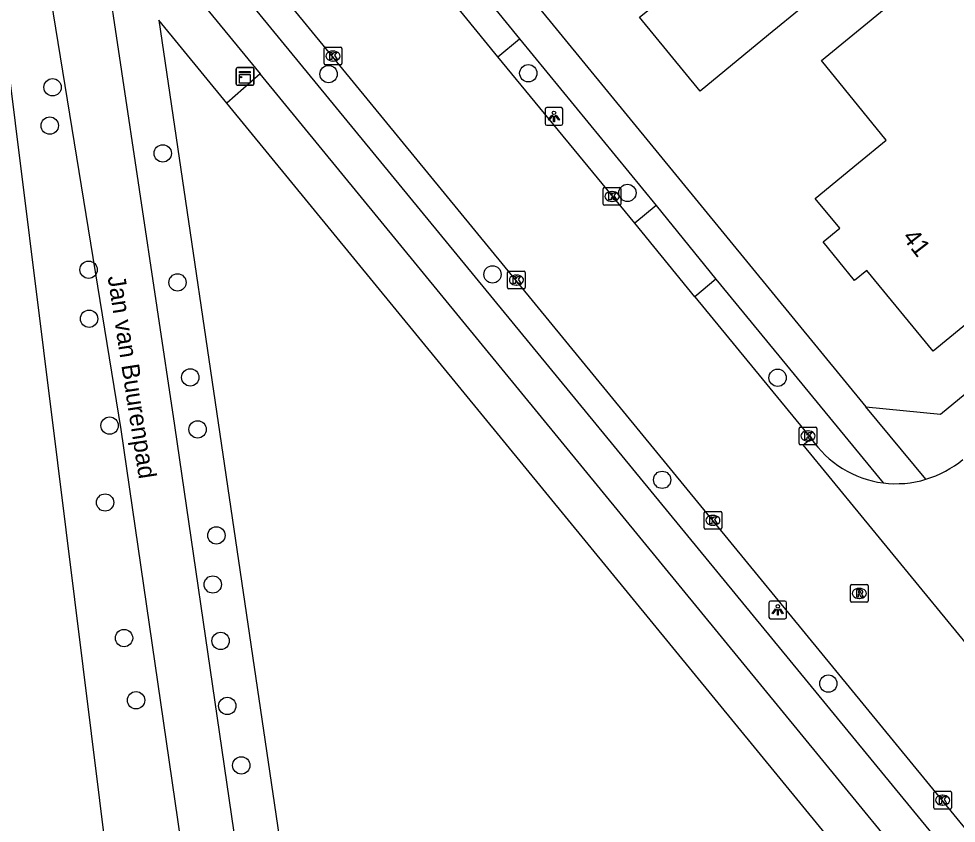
# Model space of a CAD drawing. Extents: x 157321 to 158827, y 386650 to 388532.
# Drawn here: x 157942.8 to 157995.7, y 387280.4 to 387325.8 of the extents above; entities that cross this region are included whole.
import ezdxf

# ---------------------------------------------------------------- set-up
doc = ezdxf.new("R2010")
doc.units = 0
for name, color, linetype in [('IMGEO_Boom', 7, 'Continuous'), ('IMGEO_Fietspad_gesloten', 7, 'Continuous'), ('IMGEO_Groenvoorziening', 7, 'Continuous'), ('IMGEO_Kast', 7, 'Continuous'), ('IMGEO_Kolk', 7, 'Continuous'), ('IMGEO_Lichtpunt', 7, 'Continuous'), ('IMGEO_Loofbos', 7, 'Continuous'), ('IMGEO_Openbare_ruimte_label', 7, 'Continuous'), ('IMGEO_Pand', 7, 'Continuous'), ('IMGEO_Pand_nummerreeks', 7, 'Continuous'), ('IMGEO_Rijbaan_lokaal_gesloten', 7, 'Continuous'), ('IMGEO_Rioolput', 7, 'Continuous'), ('IMGEO_Voetpad_open', 7, 'Continuous')]:
    doc.layers.add(name, color=color, linetype=linetype)

msp = doc.modelspace()

# ---------------------------------------------------------------- linework, layer by layer
at = {"layer": 'IMGEO_Boom'}
for centre in [(157960.316, 387322.679), (157971.589, 387322.728), (157944.73, 387321.934), (157944.573, 387319.77), (157950.953, 387318.204), (157977.186, 387315.974), (157946.767, 387311.635), (157969.567, 387311.369), (157951.785, 387310.914), (157946.795, 387308.864), (157952.506, 387305.554), (157985.664, 387305.532), (157947.951, 387302.833), (157952.92, 387302.619), (157979.145, 387299.77), (157947.699, 387298.491), (157953.978, 387296.63), (157953.778, 387293.86), (157948.765, 387290.837), (157954.22, 387290.676), (157988.526, 387288.265), (157949.443, 387287.324), (157954.595, 387287.006), (157955.385, 387283.646)]:
    msp.add_circle(centre, 0.489, dxfattribs=at)
at = {"layer": 'IMGEO_Fietspad_gesloten'}
for points in [[(157958.825, 387248.538), (157958.71, 387250), (157958.598, 387251.434), (157957.242, 387264.362), (157951.641, 387302.843), (157947.638, 387329.502), (157946.913, 387334.332)], [(157944.636, 387326.919), (157948.59, 387302.603), (157954.197, 387264.013), (157955.766, 387251.171), (157955.818, 387250), (157955.899, 387248.147)]]:
    msp.add_lwpolyline(points, dxfattribs=at)
at = {"layer": 'IMGEO_Groenvoorziening'}
for points in [[(157941.835, 387326.245), (157945.015, 387300.726), (157951.673, 387247.165), (157896.648, 387213.292)], [(157956.447, 387322.693), (157954.567, 387321.043)], [(157990.647, 387303.891), (157994.856, 387303.485), (158000, 387307.71), (158016.507, 387321.27)]]:
    msp.add_lwpolyline(points, dxfattribs=at)
at = {"layer": 'IMGEO_Kast'}
for p, q in [((157955.098, 387322.121), (157955.098, 387322.962)), ((157955.098, 387322.962), (157955.098, 387322.121)), ((157955.173, 387323.046), (157956.014, 387323.046)), ((157956.014, 387323.046), (157955.173, 387323.046)), ((157956.098, 387322.971), (157956.098, 387322.13)), ((157956.098, 387322.13), (157956.098, 387322.971)), ((157956.023, 387322.046), (157955.182, 387322.046)), ((157955.182, 387322.046), (157956.023, 387322.046))]:
    msp.add_line(p, q, dxfattribs=at)
for points in [[(157955.293, 387322.836), (157955.893, 387322.836), (157955.893, 387322.751), (157955.293, 387322.751), (157955.293, 387322.836)], [(157955.293, 387322.661), (157955.893, 387322.661), (157955.893, 387322.172), (157955.293, 387322.172), (157955.293, 387322.661)]]:
    msp.add_lwpolyline(points, dxfattribs=at)
msp.add_circle((157955.377, 387322.51), 0.0377, dxfattribs=at)
for centre, start, end in [((157955.176, 387322.968), 92.4484, 184.2845), ((157955.176, 387322.968), 92.4484, 184.2845), ((157956.02, 387322.968), 2.4484, 94.2845), ((157956.02, 387322.968), 2.4484, 94.2845), ((157955.176, 387322.124), 182.4484, 274.2845), ((157955.176, 387322.124), 182.4484, 274.2845), ((157956.02, 387322.124), 272.4484, 4.2845), ((157956.02, 387322.124), 272.4484, 4.2845)]:
    msp.add_arc(centre, 0.0779, start, end, dxfattribs=at)
at = {"layer": 'IMGEO_Kolk'}
for p, q in [((157960.057, 387323.273), (157960.057, 387324.125)), ((157960.132, 387324.199), (157960.984, 387324.199)), ((157960.545, 387323.979), (157960.57, 387323.979)), ((157961.058, 387324.125), (157961.058, 387323.273)), ((157960.984, 387323.199), (157960.132, 387323.199)), ((157960.568, 387323.419), (157960.543, 387323.419)), ((157975.817, 387315.345), (157975.817, 387316.197)), ((157975.892, 387316.271), (157976.744, 387316.271)), ((157976.305, 387316.051), (157976.33, 387316.051)), ((157976.818, 387316.197), (157976.818, 387315.345)), ((157976.328, 387315.491), (157976.303, 387315.491)), ((157976.744, 387315.271), (157975.892, 387315.271)), ((157970.419, 387310.624), (157970.419, 387311.476)), ((157970.494, 387311.55), (157971.346, 387311.55)), ((157970.907, 387311.33), (157970.932, 387311.33)), ((157971.42, 387311.476), (157971.42, 387310.624)), ((157970.93, 387310.77), (157970.905, 387310.77)), ((157971.346, 387310.55), (157970.494, 387310.55)), ((157986.872, 387301.825), (157986.872, 387302.677)), ((157986.947, 387302.751), (157987.799, 387302.751)), ((157987.36, 387302.531), (157987.385, 387302.531)), ((157987.873, 387302.677), (157987.873, 387301.825)), ((157987.799, 387301.751), (157986.947, 387301.751)), ((157987.383, 387301.971), (157987.358, 387301.971)), ((157981.508, 387297.06), (157981.508, 387297.912)), ((157981.583, 387297.986), (157982.435, 387297.986)), ((157981.996, 387297.766), (157982.021, 387297.766)), ((157982.509, 387297.912), (157982.509, 387297.06)), ((157982.435, 387296.986), (157981.583, 387296.986)), ((157982.019, 387297.206), (157981.994, 387297.206)), ((157994.549, 387282.183), (157995.401, 387282.183)), ((157994.474, 387281.257), (157994.474, 387282.109)), ((157994.962, 387281.963), (157994.987, 387281.963)), ((157995.475, 387282.109), (157995.475, 387281.257)), ((157995.401, 387281.183), (157994.549, 387281.183)), ((157994.985, 387281.403), (157994.96, 387281.403))]:
    msp.add_line(p, q, dxfattribs=at)
for points in [[(157960.057, 387323.273), (157960.057, 387324.125)], [(157960.132, 387324.199), (157960.984, 387324.199)], [(157961.058, 387324.125), (157961.058, 387323.273)], [(157960.378, 387323.899), (157960.501, 387323.899), (157960.501, 387323.748), (157960.631, 387323.899), (157960.795, 387323.899), (157960.649, 387323.748), (157960.802, 387323.499), (157960.65, 387323.499), (157960.565, 387323.663), (157960.501, 387323.596), (157960.501, 387323.499), (157960.378, 387323.499), (157960.378, 387323.899)], [(157960.984, 387323.199), (157960.132, 387323.199)], [(157975.817, 387315.345), (157975.817, 387316.197)], [(157975.892, 387316.271), (157976.744, 387316.271)], [(157976.818, 387316.197), (157976.818, 387315.345)], [(157976.138, 387315.971), (157976.261, 387315.971), (157976.261, 387315.82), (157976.391, 387315.971), (157976.555, 387315.971), (157976.409, 387315.82), (157976.562, 387315.571), (157976.41, 387315.571), (157976.325, 387315.735), (157976.261, 387315.668), (157976.261, 387315.571), (157976.138, 387315.571), (157976.138, 387315.971)], [(157976.744, 387315.271), (157975.892, 387315.271)], [(157970.419, 387310.624), (157970.419, 387311.476)], [(157970.494, 387311.55), (157971.346, 387311.55)], [(157970.74, 387311.25), (157970.863, 387311.25), (157970.863, 387311.099), (157970.993, 387311.25), (157971.157, 387311.25), (157971.011, 387311.099), (157971.164, 387310.85), (157971.012, 387310.85), (157970.927, 387311.014), (157970.863, 387310.947), (157970.863, 387310.85), (157970.74, 387310.85), (157970.74, 387311.25)], [(157971.42, 387311.476), (157971.42, 387310.624)], [(157971.346, 387310.55), (157970.494, 387310.55)], [(157986.872, 387301.825), (157986.872, 387302.677)], [(157986.947, 387302.751), (157987.799, 387302.751)], [(157987.193, 387302.451), (157987.316, 387302.451), (157987.316, 387302.3), (157987.446, 387302.451), (157987.61, 387302.451), (157987.464, 387302.3), (157987.617, 387302.051), (157987.465, 387302.051), (157987.38, 387302.215), (157987.316, 387302.148), (157987.316, 387302.051), (157987.193, 387302.051), (157987.193, 387302.451)], [(157987.873, 387302.677), (157987.873, 387301.825)], [(157987.799, 387301.751), (157986.947, 387301.751)], [(157981.508, 387297.06), (157981.508, 387297.912)], [(157981.583, 387297.986), (157982.435, 387297.986)], [(157981.829, 387297.686), (157981.952, 387297.686), (157981.952, 387297.535), (157982.082, 387297.686), (157982.246, 387297.686), (157982.1, 387297.535), (157982.253, 387297.286), (157982.101, 387297.286), (157982.016, 387297.45), (157981.952, 387297.383), (157981.952, 387297.286), (157981.829, 387297.286), (157981.829, 387297.686)], [(157982.509, 387297.912), (157982.509, 387297.06)], [(157982.435, 387296.986), (157981.583, 387296.986)], [(157994.549, 387282.183), (157995.401, 387282.183)], [(157994.474, 387281.257), (157994.474, 387282.109)], [(157994.795, 387281.883), (157994.918, 387281.883), (157994.918, 387281.732), (157995.048, 387281.883), (157995.212, 387281.883), (157995.066, 387281.732), (157995.219, 387281.483), (157995.067, 387281.483), (157994.982, 387281.647), (157994.918, 387281.58), (157994.918, 387281.483), (157994.795, 387281.483), (157994.795, 387281.883)], [(157995.475, 387282.109), (157995.475, 387281.257)], [(157995.401, 387281.183), (157994.549, 387281.183)]]:
    msp.add_lwpolyline(points, dxfattribs=at)
for centre, start, end in [((157960.134, 387324.123), 91.552, 178.448), ((157960.134, 387324.123), 91.552, 178.448), ((157960.982, 387324.123), 1.552, 88.448), ((157960.982, 387324.123), 1.552, 88.448), ((157960.134, 387323.275), 181.552, 268.448), ((157960.134, 387323.275), 181.552, 268.448), ((157960.982, 387323.275), 271.552, 358.448), ((157960.982, 387323.275), 271.552, 358.448), ((157975.894, 387316.195), 91.552, 178.448), ((157975.894, 387316.195), 91.552, 178.448), ((157976.742, 387316.195), 1.552, 88.448), ((157976.742, 387316.195), 1.552, 88.448), ((157975.894, 387315.347), 181.552, 268.448), ((157975.894, 387315.347), 181.552, 268.448), ((157976.742, 387315.347), 271.552, 358.448), ((157976.742, 387315.347), 271.552, 358.448), ((157970.496, 387311.474), 91.552, 178.448), ((157970.496, 387311.474), 91.552, 178.448), ((157971.344, 387311.474), 1.552, 88.448), ((157971.344, 387311.474), 1.552, 88.448), ((157970.496, 387310.626), 181.552, 268.448), ((157970.496, 387310.626), 181.552, 268.448), ((157971.344, 387310.626), 271.552, 358.448), ((157971.344, 387310.626), 271.552, 358.448), ((157986.949, 387302.675), 91.552, 178.448), ((157986.949, 387302.675), 91.552, 178.448), ((157987.797, 387302.675), 1.552, 88.448), ((157987.797, 387302.675), 1.552, 88.448), ((157986.949, 387301.827), 181.552, 268.448), ((157986.949, 387301.827), 181.552, 268.448), ((157987.797, 387301.827), 271.552, 358.448), ((157987.797, 387301.827), 271.552, 358.448), ((157981.585, 387297.91), 91.552, 178.448), ((157981.585, 387297.91), 91.552, 178.448), ((157982.433, 387297.91), 1.552, 88.448), ((157982.433, 387297.91), 1.552, 88.448), ((157981.585, 387297.062), 181.552, 268.448), ((157981.585, 387297.062), 181.552, 268.448), ((157982.433, 387297.062), 271.552, 358.448), ((157982.433, 387297.062), 271.552, 358.448), ((157994.551, 387282.107), 91.552, 178.448), ((157994.551, 387282.107), 91.552, 178.448), ((157995.399, 387282.107), 1.552, 88.448), ((157995.399, 387282.107), 1.552, 88.448), ((157994.551, 387281.259), 181.552, 268.448), ((157994.551, 387281.259), 181.552, 268.448), ((157995.399, 387281.259), 271.552, 358.448), ((157995.399, 387281.259), 271.552, 358.448)]:
    msp.add_arc(centre, 0.0765, start, end, dxfattribs=at)
for centre, major_axis, ratio, start_param, end_param in [((157960.544, 387323.699), (-0.387, 0.002), 0.722429, 4.712389, 7.853982), ((157960.569, 387323.699), (-0.39, 0.002), 0.717154, 1.570796, 4.712389), ((157976.304, 387315.771), (-0.387, 0.002), 0.722429, 4.712389, 7.853982), ((157976.329, 387315.771), (-0.39, 0.002), 0.717154, 1.570796, 4.712389), ((157970.906, 387311.05), (-0.387, 0.002), 0.722429, 4.712389, 7.853982), ((157970.931, 387311.05), (-0.39, 0.002), 0.717154, 1.570796, 4.712389), ((157987.359, 387302.251), (-0.387, 0.002), 0.722429, 4.712389, 7.853982), ((157987.384, 387302.251), (-0.39, 0.002), 0.717154, 1.570796, 4.712389), ((157981.995, 387297.486), (-0.387, 0.002), 0.722429, 4.712389, 7.853982), ((157982.02, 387297.486), (-0.39, 0.002), 0.717154, 1.570796, 4.712389), ((157994.961, 387281.683), (-0.387, 0.002), 0.722429, 4.712389, 7.853982), ((157994.986, 387281.683), (-0.39, 0.002), 0.717154, 1.570796, 4.712389)]:
    msp.add_ellipse(centre, major_axis=major_axis, ratio=ratio, start_param=start_param, end_param=end_param, dxfattribs=at)
at = {"layer": 'IMGEO_Lichtpunt'}
for p, q in [((157973.437, 387320.793), (157972.629, 387320.793)), ((157973.437, 387320.793), (157972.629, 387320.793)), ((157972.535, 387320.698), (157972.535, 387319.891)), ((157972.535, 387320.698), (157972.535, 387319.891)), ((157973.531, 387319.891), (157973.531, 387320.698)), ((157973.531, 387319.891), (157973.531, 387320.698)), ((157972.629, 387319.797), (157973.437, 387319.797)), ((157972.629, 387319.797), (157973.437, 387319.797)), ((157985.174, 387292.831), (157985.174, 387292.024)), ((157985.174, 387292.831), (157985.174, 387292.024)), ((157986.076, 387292.926), (157985.268, 387292.926)), ((157986.076, 387292.926), (157985.268, 387292.926)), ((157986.17, 387292.024), (157986.17, 387292.831)), ((157986.17, 387292.024), (157986.17, 387292.831)), ((157985.268, 387291.93), (157986.076, 387291.93)), ((157985.268, 387291.93), (157986.076, 387291.93))]:
    msp.add_line(p, q, dxfattribs=at)
for points in [[(157972.909, 387320.362), (157972.948, 387320.334), (157972.76, 387320.072), (157972.722, 387320.099), (157972.909, 387320.362)], [(157973.011, 387320.314), (157973.058, 387320.314), (157973.058, 387319.992), (157973.011, 387319.992), (157973.011, 387320.314)], [(157973.121, 387320.334), (157973.159, 387320.361), (157973.346, 387320.099), (157973.307, 387320.071), (157973.121, 387320.334)], [(157985.548, 387292.495), (157985.587, 387292.467), (157985.399, 387292.205), (157985.361, 387292.232), (157985.548, 387292.495)], [(157985.65, 387292.447), (157985.697, 387292.447), (157985.697, 387292.125), (157985.65, 387292.125), (157985.65, 387292.447)], [(157985.76, 387292.467), (157985.798, 387292.494), (157985.985, 387292.232), (157985.946, 387292.204), (157985.76, 387292.467)]]:
    msp.add_lwpolyline(points, dxfattribs=at)
for centre in [(157973.034, 387320.496), (157985.673, 387292.629)]:
    msp.add_circle(centre, 0.0994, dxfattribs=at)
for centre, start, end in [((157972.629, 387320.698), 90, 180), ((157972.629, 387320.698), 90, 180), ((157973.437, 387320.698), 0, 90), ((157973.437, 387320.698), 0, 90), ((157972.629, 387319.891), 180, 270), ((157972.629, 387319.891), 180, 270), ((157973.437, 387319.891), 270, 0), ((157973.437, 387319.891), 270, 360), ((157985.268, 387292.831), 90, 180), ((157985.268, 387292.831), 90, 180), ((157986.076, 387292.831), 0, 90), ((157986.076, 387292.831), 0, 90), ((157985.268, 387292.024), 180, 270), ((157985.268, 387292.024), 180, 270), ((157986.076, 387292.024), 270, 0), ((157986.076, 387292.024), 270, 360)]:
    msp.add_arc(centre, 0.0946, start, end, dxfattribs=at)
at = {"layer": 'IMGEO_Loofbos'}
for points in [[(157954.567, 387321.043), (157950.733, 387325.724), (157959.723, 387264.673), (157961.125, 387251.309)], [(157995.369, 387271.233), (157954.567, 387321.043)]]:
    msp.add_lwpolyline(points, dxfattribs=at)
at = {"layer": 'IMGEO_Pand'}
for points in [[(157980.186, 387339.573), (157981.789, 387340.889), (157986.034, 387335.718), (157984.075, 387334.11), (157989.032, 387328.071), (157985.155, 387324.889), (157981.29, 387321.717), (157977.869, 387325.887), (157979.047, 387326.837), (157977.935, 387328.172), (157976.784, 387327.214), (157975.769, 387328.449), (157976.472, 387329.029), (157972.77, 387333.486), (157974.319, 387334.757), (157972.741, 387336.795), (157978.586, 387341.523), (157980.186, 387339.573)], [(157997.61, 387331.215), (158000, 387328.308), (158002.296, 387325.515), (158000, 387323.627), (157997.807, 387321.824), (158000, 387319.157), (158004.288, 387313.941), (158000.729, 387311.02), (158000.161, 387311.713), (158000, 387311.581), (157994.446, 387307.032), (157990.701, 387311.593), (157990.008, 387311.025), (157988.234, 387313.201), (157989.171, 387313.973), (157987.777, 387315.659), (157990.221, 387317.668), (157991.788, 387318.957), (157988.138, 387323.453), (157997.61, 387331.215)]]:
    msp.add_lwpolyline(points, dxfattribs=at)
at = {"layer": 'IMGEO_Rijbaan_lokaal_gesloten'}
for points in [[(158001.953, 387273.145), (158000, 387275.528), (157949.905, 387336.66)], [(157969.875, 387323.659), (157966.789, 387327.454)], [(157977.593, 387314.256), (157969.875, 387323.659)], [(157980.989, 387310.095), (157977.593, 387314.256)], [(157980.989, 387310.095), (157987.554, 387302.107)], [(157998.976, 387288.125), (157998.559, 387287.784), (157987.107, 387301.738), (157987.554, 387302.107)]]:
    msp.add_lwpolyline(points, dxfattribs=at)
for centre, radius, start, end in [((157992.382, 387305.379), 5.833, 214.1268, 262.4601), ((157992.376, 387305.368), 5.81, 286.6152, 310.1109), ((157992.347, 387305.421), 5.869, 262.8553, 286.7347)]:
    msp.add_arc(centre, radius, start, end, dxfattribs=at)
at = {"layer": 'IMGEO_Rioolput'}
for p, q in [((157989.772, 387292.931), (157989.772, 387293.783)), ((157989.847, 387293.857), (157990.699, 387293.857)), ((157990.773, 387293.783), (157990.773, 387292.931)), ((157990.26, 387293.637), (157990.285, 387293.637)), ((157990.699, 387292.857), (157989.847, 387292.857)), ((157990.283, 387293.077), (157990.258, 387293.077))]:
    msp.add_line(p, q, dxfattribs=at)
for points in [[(157989.772, 387292.931), (157989.772, 387293.783)], [(157989.847, 387293.857), (157990.699, 387293.857)], [(157990.773, 387293.783), (157990.773, 387292.931)], [(157990.361, 387293.555), (157990.109, 387293.557), (157990.109, 387293.157)], [(157990.109, 387293.157), (157990.233, 387293.157), (157990.233, 387293.319), (157990.244, 387293.319)], [(157990.287, 387293.476), (157990.233, 387293.476), (157990.233, 387293.395)], [(157990.233, 387293.395), (157990.285, 387293.395)], [(157990.291, 387293.29), (157990.362, 387293.157), (157990.502, 387293.157), (157990.437, 387293.283)], [(157990.699, 387292.857), (157989.847, 387292.857)]]:
    msp.add_lwpolyline(points, dxfattribs=at)
for centre, radius, start, end in [((157989.849, 387293.781), 0.0765, 91.552, 178.448), ((157989.849, 387293.781), 0.0765, 91.552, 178.448), ((157990.697, 387293.781), 0.0765, 1.552, 88.448), ((157990.697, 387293.781), 0.0765, 1.552, 88.448), ((157990.243, 387293.266), 0.0533, 26.0293, 88.6989), ((157990.269, 387293.584), 0.19, 274.7715, 282.9687), ((157990.293, 387293.38), 0.0964, 77.0061, 93.1865), ((157990.307, 387293.437), 0.0378, 276.6634, 79.6772), ((157990.36, 387293.445), 0.109, 350.3612, 89.416), ((157990.358, 387293.445), 0.112, 277.5842, 350.9817), ((157990.342, 387293.23), 0.108, 29.5134, 73.7905), ((157989.849, 387292.933), 0.0765, 181.552, 268.448), ((157989.849, 387292.933), 0.0765, 181.552, 268.448), ((157990.697, 387292.933), 0.0765, 271.552, 358.448), ((157990.697, 387292.933), 0.0765, 271.552, 358.448)]:
    msp.add_arc(centre, radius, start, end, dxfattribs=at)
for centre, major_axis, ratio, start_param, end_param in [((157990.259, 387293.357), (-0.387, 0.002), 0.722429, 4.712389, 7.853982), ((157990.284, 387293.357), (-0.39, 0.002), 0.717154, 1.570796, 4.712389)]:
    msp.add_ellipse(centre, major_axis=major_axis, ratio=ratio, start_param=start_param, end_param=end_param, dxfattribs=at)
at = {"layer": 'IMGEO_Voetpad_open'}
for points in [[(157956.183, 387345.981), (157990.647, 387303.891)], [(158000.735, 387272.069), (158000, 387272.965), (157946.102, 387338.65)], [(157946.913, 387334.332), (157956.447, 387322.693)], [(157968.009, 387328.477), (157971.093, 387324.678)], [(157969.875, 387323.659), (157971.093, 387324.678)], [(157971.093, 387324.678), (157978.809, 387315.263)], [(157999.484, 387270.155), (157956.447, 387322.693)], [(157978.809, 387315.263), (157977.593, 387314.256)], [(157978.809, 387315.263), (157982.175, 387311.106)], [(157982.175, 387311.106), (157980.989, 387310.095)], [(157982.175, 387311.106), (157991.617, 387299.597)], [(157994.037, 387299.8), (157990.647, 387303.891)]]:
    msp.add_lwpolyline(points, dxfattribs=at)

# ---------------------------------------------------------------- texts
at = {"layer": 'IMGEO_Openbare_ruimte_label'}
msp.add_text('Jan van Buurenpad', height=1, rotation=278.8028, dxfattribs=at).set_placement((157947.838, 387311.237))
at = {"layer": 'IMGEO_Pand_nummerreeks'}
msp.add_text('41', height=1, rotation=307.7054, dxfattribs=at).set_placement((157992.669, 387313.451))

doc.saveas('drawing.dxf')
